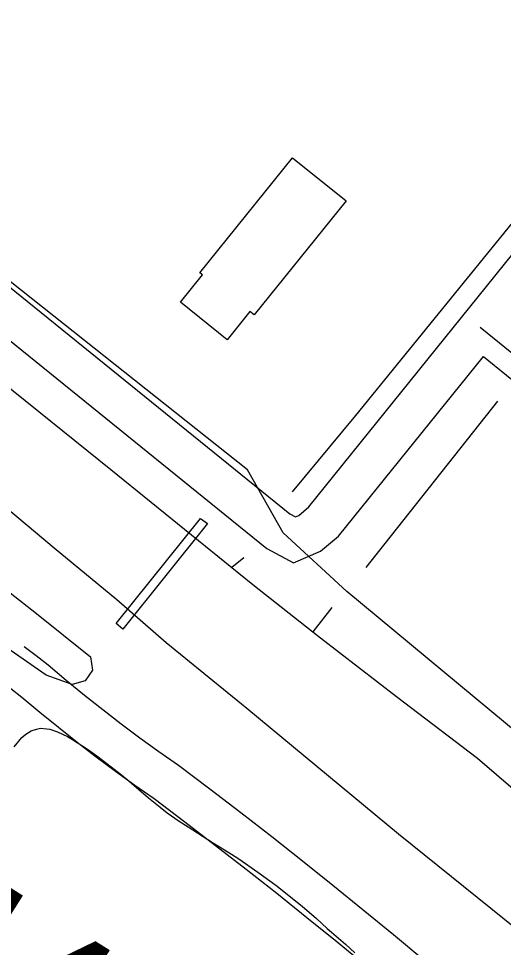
# Model space of a CAD drawing. Extents: x 3297753 to 3335611, y 652252 to 677623.
# Drawn here: x 3311817 to 3312168, y 659071 to 659744 of the extents above; entities that cross this region are included whole.
import ezdxf

# ---------------------------------------------------------------- set-up
doc = ezdxf.new("R2010")
doc.units = 0
for name, color, linetype in [('V-BLDG-OTLN', 7, 'Continuous'), ('V-BRDG-OTLN', 7, 'Continuous'), ('V-ROAD-CNTR', 7, 'Continuous'), ('V-SITE-OTLN', 7, 'Continuous'), ('V-SITE-VEGE', 7, 'Continuous'), ('V-SURV-IDEN', 7, 'Continuous'), ('V-TOPO-SHOR', 7, 'Continuous')]:
    doc.layers.add(name, color=color, linetype=linetype)

msp = doc.modelspace()

# ---------------------------------------------------------------- linework, layer by layer
at = {"layer": 'V-BLDG-OTLN'}
msp.add_lwpolyline([(3311947.92, 659560.07), (3312015.08, 659643.43), (3312053.92, 659612.15), (3311987.39, 659529.55), (3311984.27, 659532.07), (3311967.7, 659511.5), (3311933.95, 659538.69), (3311949.89, 659558.48)], close=True, dxfattribs=at)
at = {"layer": 'V-BRDG-OTLN'}
msp.add_lwpolyline([(3311892.26, 659301.75), (3311887.29, 659305.75), (3311948.38, 659382.05), (3311953.51, 659378.22)], close=True, dxfattribs=at)
at = {"layer": 'V-ROAD-CNTR'}
for points in [[(3310702.93, 660408.44), (3311534.83, 659733.96), (3311996.38, 659360.26), (3312015.71, 659349.87), (3312035.36, 659358.37), (3312048.44, 659369.18), (3312153.26, 659499.39)], [(3311518.23, 659786.04), (3311553.72, 659757.27), (3312013.06, 659385.35), (3312017.12, 659383.17), (3312019.53, 659384.21), (3312026.98, 659390.37), (3312407.86, 659863.5)], [(3312151.02, 659520.53), (3312274.43, 659420.35), (3312399.26, 659317.08), (3312435.58, 659291.93), (3312463.67, 659277.17), (3312506.06, 659259.47), (3312546, 659243.91), (3312581.82, 659225.46), (3312615.31, 659206.05), (3312646.01, 659191.14), (3312672.49, 659175.83), (3312697.9, 659165.95), (3312726.7, 659158.57), (3312761.53, 659166.24), (3312788.4, 659180.33), (3312858.86, 659230.69), (3312910.87, 659264.91), (3312942.88, 659284.68), (3312970.84, 659306.04)], [(3312153.26, 659499.39), (3312264.92, 659408.75), (3312390.2, 659305.12), (3312427.8, 659279.07), (3312457.27, 659263.58), (3312500.44, 659245.55), (3312539.83, 659230.22), (3312574.62, 659212.3), (3312608.26, 659192.8), (3312638.97, 659177.89), (3312665.98, 659162.27), (3312693.3, 659151.65), (3312726.44, 659143.15), (3312766.72, 659152.02), (3312796.28, 659167.53), (3312867.35, 659218.32), (3312918.94, 659252.26), (3312951.39, 659272.31), (3312979.95, 659294.11)], [(3312110.16, 659061.78), (3312088.19, 659080.14), (3312066.34, 659098.14), (3312044.36, 659115.99), (3312022.26, 659133.68), (3312000.03, 659151.21), (3311977.67, 659168.59), (3311955.19, 659185.8), (3311932.43, 659202.98), (3311918.28, 659212.91), (3311904.58, 659222.82), (3311891.03, 659232.94), (3311877.62, 659243.25), (3311864.36, 659253.76), (3311851.26, 659264.46), (3311838.05, 659275.57), (3311829.41, 659282.38), (3311820.84, 659288.87)], [(3312069.04, 659057.05), (3312047.35, 659074.92), (3312025.54, 659092.63), (3312003.6, 659110.19), (3311981.53, 659127.59), (3311959.34, 659144.83), (3311937.03, 659161.92), (3311914.77, 659178.72), (3311900.87, 659188.48), (3311886.81, 659198.65), (3311872.91, 659209.03), (3311859.15, 659219.61), (3311845.56, 659230.38), (3311832.12, 659241.36), (3311819.1, 659252.3), (3311811.07, 659258.63)]]:
    msp.add_lwpolyline(points, dxfattribs=at)
at = {"layer": 'V-SITE-OTLN'}
msp.add_lwpolyline([(3314559.57, 660352.41), (3314127.77, 660037.07), (3314021.37, 659952.15), (3313728.88, 659714.54), (3313179.8, 659313.95), (3313142.11, 659291.94), (3313062.01, 659245.04), (3312734.31, 659000.92), (3312709.49, 659011.07), (3312549.44, 659079.8), (3312501.02, 659059.28), (3312411.95, 659032.09), (3312054.35, 659329.14), (3312008.38, 659371.6), (3311982.5, 659417.13), (3311678.32, 659658.59)], dxfattribs=at)
at = {"layer": 'V-SITE-VEGE'}
for points in [[(3311772.16, 659358.08), (3311829.75, 659313.02), (3311868.81, 659281.74), (3311870.23, 659271.97), (3311864.8, 659264.26), (3311855.45, 659261.71), (3311836.75, 659268.31), (3311771.61, 659313.53)], [(3311813.46, 659216.44), (3311818.93, 659223.16), (3311821.91, 659225.65), (3311825.76, 659228.16), (3311829.66, 659229.37), (3311832.48, 659229.89), (3311837.07, 659229.59), (3311839.26, 659229.22), (3311844.77, 659227.43), (3311852.08, 659223.93), (3311855.85, 659221.87), (3311866.54, 659214.77), (3311873.46, 659209.95), (3311880.61, 659204.49), (3311891.33, 659196.08), (3311896.7, 659191.66), (3311910.83, 659179.43), (3311919.1, 659172.69), (3311924.24, 659168.7), (3311932.94, 659162.63), (3311939.4, 659158.46), (3311957.19, 659147.21), (3311962.75, 659143.88), (3311970.77, 659138.67), (3311976.1, 659135.34), (3311989.93, 659125.71), (3312002.87, 659116.28), (3312022.1, 659100.92), (3312032.41, 659092.07), (3312040.05, 659084.88), (3312043.4, 659082.14), (3312053.48, 659073.49), (3312060.23, 659067.15)]]:
    msp.add_lwpolyline(points, dxfattribs=at)
at = {"layer": 'V-TOPO-SHOR'}
for p, q in [((3312163.49, 659467.08), (3312068.25, 659346.48)), ((3311979.91, 659353.53), (3311971.14, 659346.37)), ((3312043.47, 659317.44), (3312029.82, 659299.94))]:
    msp.add_line(p, q, dxfattribs=at)
for points in [[(3311521.32, 659726.13), (3311524.98, 659717.56), (3311532.14, 659705.32), (3311564.14, 659670.43), (3311678.55, 659580.28), (3311768.99, 659509.41), (3311883.46, 659417.38), (3311971.14, 659346.37), (3311986.35, 659334.05), (3312029.82, 659299.94), (3312035.44, 659295.53), (3312090.31, 659253.02), (3312149.01, 659208.37), (3312188.53, 659174.08), (3312242.74, 659128.54), (3312303.04, 659080.92), (3312362.6, 659032.9), (3312407.12, 658995.74), (3312429.85, 658980.2), (3312432.05, 658979)], [(3312255.56, 659698.41), (3312180.28, 659604.07), (3312060.57, 659456.71), (3312014.69, 659401.37)], [(3311794.13, 659401.11), (3311842.52, 659360.67), (3311887.81, 659323.16), (3311923.46, 659292.16), (3311981.88, 659244.48), (3312091.79, 659153.44), (3312177.26, 659084.68), (3312228.06, 659039.42), (3312251.5, 659018.8), (3312308.89, 658961.84), (3312330.54, 658931.92), (3312342.03, 658913.78), (3312354.83, 658902.46), (3312365.87, 658899.02), (3312366.25, 658899.03), (3312367.69, 658901.34), (3312369.73, 658908.95), (3312388.89, 658911.79), (3312407.76, 658911.6), (3312417.3, 658908.12), (3312421.98, 658902.98), (3312423.3, 658896.98), (3312433.65, 658891.63), (3312481.99, 658877.99)]]:
    msp.add_lwpolyline(points, dxfattribs=at)

# ---------------------------------------------------------------- texts
at = {"layer": 'V-SURV-IDEN'}
msp.add_text('4419+56.5', height=100, rotation=327.82108, dxfattribs=at).set_placement((3311717.91, 659054.69))

doc.saveas('drawing.dxf')
